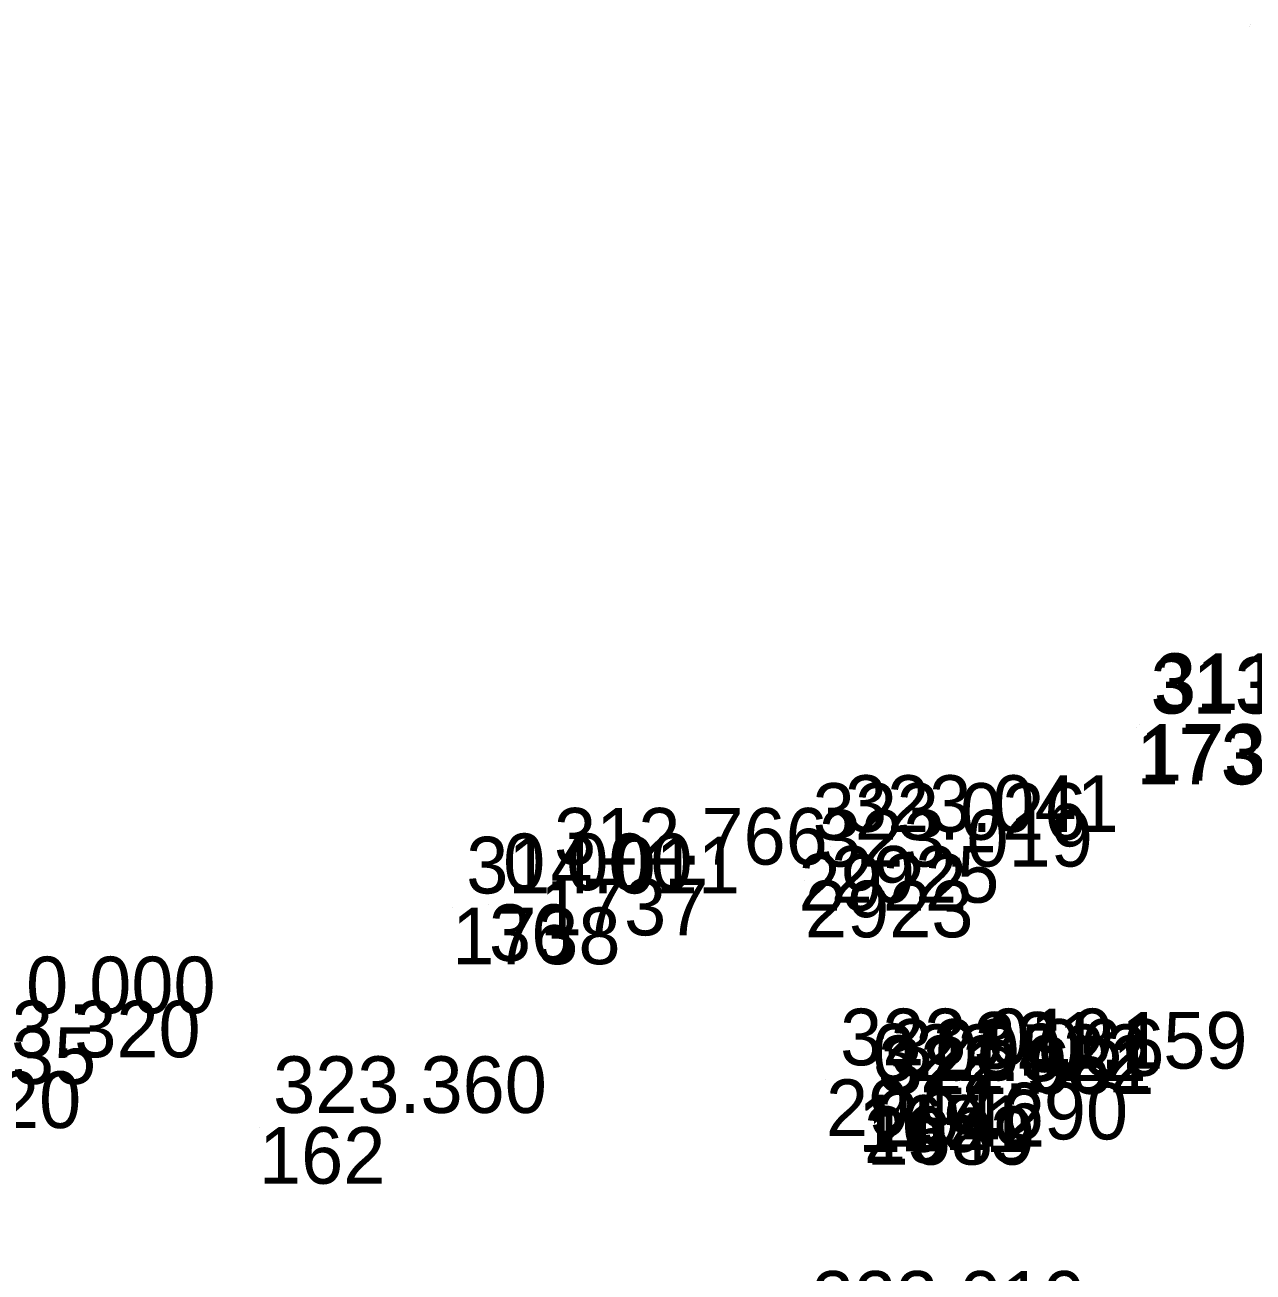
# Model space of a CAD drawing. Extents: x -829398 to -819400, y -1074439 to -1067977.
# Drawn here: x -822338.04 to -822312.01, y -1070418.61 to -1070392.18 of the extents above; entities that cross this region are included whole.
import ezdxf

# ---------------------------------------------------------------- set-up
doc = ezdxf.new("R2010")
doc.units = 0
doc.layers.add('Vrstva 60', color=7, linetype='Continuous')
doc.layers.add('Vrstva 61', color=7, linetype='Continuous')

msp = doc.modelspace()

# ---------------------------------------------------------------- linework, layer by layer
at = {"layer": 'Vrstva 60'}
for p, q in [((-822312.086, -1070392.22), (-822312.086, -1070392.22)), ((-822312.059, -1070392.183), (-822312.059, -1070392.183)), ((-822314.483, -1070407.078), (-822314.483, -1070407.078)), ((-822314.411, -1070407), (-822314.411, -1070407)), ((-822320.959, -1070409.584), (-822320.959, -1070409.584)), ((-822321.644, -1070409.751), (-822321.644, -1070409.751)), ((-822327.125, -1070410.277), (-822327.125, -1070410.277)), ((-822321.507, -1070410.318), (-822321.507, -1070410.318)), ((-822328.986, -1070410.888), (-822328.986, -1070410.888)), ((-822328.204, -1070410.82), (-822328.204, -1070410.82)), ((-822321.062, -1070414.53), (-822321.062, -1070414.53)), ((-822319.991, -1070414.752), (-822319.991, -1070414.752)), ((-822318.23, -1070414.601), (-822318.23, -1070414.601)), ((-822320.382, -1070414.851), (-822320.382, -1070414.851)), ((-822320.362, -1070414.865), (-822320.362, -1070414.865)), ((-822320.259, -1070415.1), (-822320.259, -1070415.1)), ((-822320.201, -1070415.136), (-822320.201, -1070415.136)), ((-822333.078, -1070415.54), (-822333.078, -1070415.54))]:
    msp.add_line(p, q, dxfattribs=at)

# ---------------------------------------------------------------- texts
for s, p in [('1736', (-822314.483, -1070408.278)), ('1735', (-822314.411, -1070408.2)), ('2922', (-822321.644, -1070410.951)), ('2925', (-822320.959, -1070410.784)), ('1737', (-822327.125, -1070411.477)), ('2923', (-822321.507, -1070411.518)), ('36', (-822328.204, -1070412.02)), ('1738', (-822328.986, -1070412.088)), ('35', (-822338.314, -1070414.628)), ('3020', (-822340.416, -1070415.56)), ('2944', (-822321.062, -1070415.73)), ('2942', (-822319.991, -1070415.952)), ('1690', (-822318.23, -1070415.801)), ('115', (-822320.382, -1070416.051)), ('1691', (-822320.362, -1070416.065)), ('2943', (-822320.259, -1070416.3)), ('1689', (-822320.201, -1070416.336)), ('162', (-822333.078, -1070416.74))]:
    msp.add_text(s, height=1.2, dxfattribs=at).set_placement(p)
at = {"layer": 'Vrstva 61'}
for s, p in [('311.636', (-822314.111, -1070406.7)), ('313.014', (-822314.183, -1070406.778)), ('323.041', (-822320.659, -1070409.284)), ('323.026', (-822321.344, -1070409.451)), ('312.766', (-822326.825, -1070409.977)), ('323.019', (-822321.207, -1070410.018)), ('314.011', (-822328.686, -1070410.588)), ('0.000', (-822327.904, -1070410.52)), ('0.000', (-822338.014, -1070413.128)), ('323.320', (-822340.116, -1070414.06)), ('323.019', (-822320.762, -1070414.23)), ('321.159', (-822317.93, -1070414.301)), ('0.000', (-822320.082, -1070414.551)), ('322.522', (-822320.062, -1070414.565)), ('323.066', (-822319.691, -1070414.452)), ('322.952', (-822319.959, -1070414.8)), ('321.681', (-822319.901, -1070414.836)), ('323.360', (-822332.778, -1070415.24)), ('323.019', (-822321.36, -1070419.791))]:
    msp.add_text(s, height=1.2, dxfattribs=at).set_placement(p)

doc.saveas('drawing.dxf')
